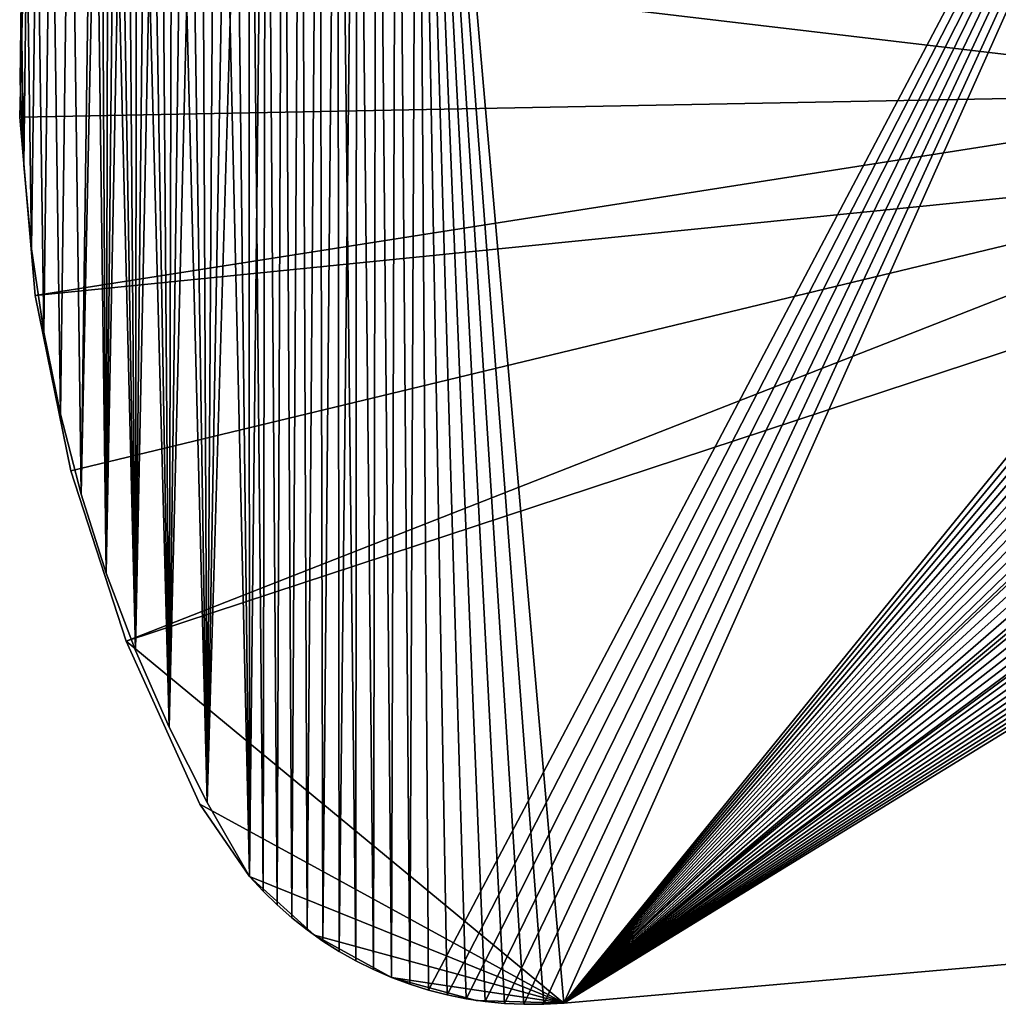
# Model space of a CAD drawing. Header units: millimetres. Extents: x -105 to 105, y -91 to 91.
# Tile 248 of 656: x -104.52 to -99.29, y 66.79 to 72.07. Entities that reach past the tile are written whole.
import ezdxf

# ---------------------------------------------------------------- set-up
doc = ezdxf.new("R2010")
doc.units = ezdxf.units.MM
doc.header["$LTSCALE"] = 22.850203
for name, color, linetype in [('717', 7, 'CONTINUOUS'), ('718', 7, 'CONTINUOUS'), ('740', 7, 'CONTINUOUS'), ('741', 7, 'CONTINUOUS'), ('742', 7, 'CONTINUOUS'), ('823', 7, 'CONTINUOUS')]:
    doc.layers.add(name, color=color, linetype=linetype)

msp = doc.modelspace()

# ---------------------------------------------------------------- linework, layer by layer
at = {"layer": '717', "linetype": 'CONTINUOUS'}
for points in [[(-102.6129, 75.7341, 7.5), (-102.5324, 66.9388, 7.5), (-102.5052, 75.753, 7.5), (-102.6129, 75.7341, 7.5)], [(-102.5324, 66.9388, 7.5), (-102.4338, 66.902, 7.5), (-102.5052, 75.753, 7.5), (-102.5324, 66.9388, 7.5)], [(-102.5052, 75.753, 7.5), (-102.4338, 66.902, 7.5), (-102.395, 75.7668, 7.5), (-102.5052, 75.753, 7.5)], [(-102.4338, 66.902, 7.5), (-102.3339, 66.8704, 7.5), (-102.395, 75.7668, 7.5), (-102.4338, 66.902, 7.5)], [(-101.7175, 66.7951, 7.5), (-101.6106, 66.801, 7.5), (-102.395, 75.7668, 7.5), (-101.7175, 66.7951, 7.5)], [(-102.395, 75.7668, 7.5), (-101.6106, 66.801, 7.5), (-97.5258, 71.837, 7.5), (-102.395, 75.7668, 7.5)], [(-101.8232, 66.7944, 7.5), (-101.7175, 66.7951, 7.5), (-102.395, 75.7668, 7.5), (-101.8232, 66.7944, 7.5)], [(-101.9276, 66.799, 7.5), (-101.8232, 66.7944, 7.5), (-102.395, 75.7668, 7.5), (-101.9276, 66.799, 7.5)], [(-102.0309, 66.8089, 7.5), (-101.9276, 66.799, 7.5), (-102.395, 75.7668, 7.5), (-102.0309, 66.8089, 7.5)], [(-102.1329, 66.824, 7.5), (-102.0309, 66.8089, 7.5), (-102.395, 75.7668, 7.5), (-102.1329, 66.824, 7.5)], [(-102.2337, 66.8444, 7.5), (-102.1329, 66.824, 7.5), (-102.395, 75.7668, 7.5), (-102.2337, 66.8444, 7.5)], [(-102.3339, 66.8704, 7.5), (-102.2337, 66.8444, 7.5), (-102.395, 75.7668, 7.5), (-102.3339, 66.8704, 7.5)], [(-97.5006, 72.0817, 7.5), (-102.395, 75.7668, 7.5), (-97.5132, 72.0006, 7.5), (-97.5006, 72.0817, 7.5)], [(-97.5132, 72.0006, 7.5), (-102.395, 75.7668, 7.5), (-97.5216, 71.9188, 7.5), (-97.5132, 72.0006, 7.5)], [(-97.5216, 71.9188, 7.5), (-102.395, 75.7668, 7.5), (-97.5258, 71.837, 7.5), (-97.5216, 71.9188, 7.5)], [(-102.8203, 75.6814, 7.5), (-102.7228, 67.0271, 7.5), (-102.7179, 75.7103, 7.5), (-102.8203, 75.6814, 7.5)], [(-102.7228, 67.0271, 7.5), (-102.629, 66.9807, 7.5), (-102.7179, 75.7103, 7.5), (-102.7228, 67.0271, 7.5)], [(-102.7179, 75.7103, 7.5), (-102.629, 66.9807, 7.5), (-102.6129, 75.7341, 7.5), (-102.7179, 75.7103, 7.5)], [(-102.629, 66.9807, 7.5), (-102.5324, 66.9388, 7.5), (-102.6129, 75.7341, 7.5), (-102.629, 66.9807, 7.5)], [(-103.0173, 75.6087, 7.5), (-102.9839, 67.1929, 7.5), (-102.9201, 75.6476, 7.5), (-103.0173, 75.6087, 7.5)], [(-102.9839, 67.1929, 7.5), (-102.8998, 67.1331, 7.5), (-102.9201, 75.6476, 7.5), (-102.9839, 67.1929, 7.5)], [(-102.9201, 75.6476, 7.5), (-102.8998, 67.1331, 7.5), (-102.8203, 75.6814, 7.5), (-102.9201, 75.6476, 7.5)], [(-102.8998, 67.1331, 7.5), (-102.813, 67.0779, 7.5), (-102.8203, 75.6814, 7.5), (-102.8998, 67.1331, 7.5)], [(-102.813, 67.0779, 7.5), (-102.7228, 67.0271, 7.5), (-102.8203, 75.6814, 7.5), (-102.813, 67.0779, 7.5)], [(-103.112, 75.5648, 7.5), (-103.0651, 67.2574, 7.5), (-103.0173, 75.6087, 7.5), (-103.112, 75.5648, 7.5)], [(-103.0651, 67.2574, 7.5), (-102.9839, 67.1929, 7.5), (-103.0173, 75.6087, 7.5), (-103.0651, 67.2574, 7.5)], [(-103.2043, 75.5157, 7.5), (-103.1435, 67.3265, 7.5), (-103.112, 75.5648, 7.5), (-103.2043, 75.5157, 7.5)], [(-103.1435, 67.3265, 7.5), (-103.0651, 67.2574, 7.5), (-103.112, 75.5648, 7.5), (-103.1435, 67.3265, 7.5)], [(-103.2952, 75.4606, 7.5), (-103.2192, 67.4003, 7.5), (-103.2043, 75.5157, 7.5), (-103.2952, 75.4606, 7.5)], [(-103.2192, 67.4003, 7.5), (-103.1435, 67.3265, 7.5), (-103.2043, 75.5157, 7.5), (-103.2192, 67.4003, 7.5)], [(-103.3841, 75.4001, 7.5), (-103.2921, 67.4787, 7.5), (-103.2952, 75.4606, 7.5), (-103.3841, 75.4001, 7.5)], [(-103.2921, 67.4787, 7.5), (-103.2192, 67.4003, 7.5), (-103.2952, 75.4606, 7.5), (-103.2921, 67.4787, 7.5)], [(-103.4702, 75.3347, 7.5), (-103.2921, 67.4787, 7.5), (-103.3841, 75.4001, 7.5), (-103.4702, 75.3347, 7.5)], [(-103.5528, 75.2649, 7.5), (-103.5181, 67.8756, 7.5), (-103.4702, 75.3347, 7.5), (-103.5528, 75.2649, 7.5)], [(-103.5181, 67.8756, 7.5), (-103.2921, 67.4787, 7.5), (-103.4702, 75.3347, 7.5), (-103.5181, 67.8756, 7.5)], [(-103.6313, 75.1915, 7.5), (-103.5181, 67.8756, 7.5), (-103.5528, 75.2649, 7.5), (-103.6313, 75.1915, 7.5)], [(-103.7049, 75.1148, 7.5), (-103.5181, 67.8756, 7.5), (-103.6313, 75.1915, 7.5), (-103.7049, 75.1148, 7.5)], [(-103.7731, 75.0354, 7.5), (-103.7211, 68.2786, 7.5), (-103.7049, 75.1148, 7.5), (-103.7731, 75.0354, 7.5)], [(-103.7211, 68.2786, 7.5), (-103.5181, 67.8756, 7.5), (-103.7049, 75.1148, 7.5), (-103.7211, 68.2786, 7.5)], [(-103.8365, 74.9527, 7.5), (-103.7211, 68.2786, 7.5), (-103.7731, 75.0354, 7.5), (-103.8365, 74.9527, 7.5)], [(-103.8957, 74.8663, 7.5), (-103.7211, 68.2786, 7.5), (-103.8365, 74.9527, 7.5), (-103.8957, 74.8663, 7.5)], [(-103.9506, 74.7763, 7.5), (-103.9012, 68.6878, 7.5), (-103.8957, 74.8663, 7.5), (-103.9506, 74.7763, 7.5)], [(-103.9012, 68.6878, 7.5), (-103.7211, 68.2786, 7.5), (-103.8957, 74.8663, 7.5), (-103.9012, 68.6878, 7.5)], [(-104.0011, 74.6826, 7.5), (-103.9012, 68.6878, 7.5), (-103.9506, 74.7763, 7.5), (-104.0011, 74.6826, 7.5)], [(-104.0473, 74.5854, 7.5), (-103.9012, 68.6878, 7.5), (-104.0011, 74.6826, 7.5), (-104.0473, 74.5854, 7.5)], [(-104.0892, 74.4845, 7.5), (-104.0582, 69.1033, 7.5), (-104.0473, 74.5854, 7.5), (-104.0892, 74.4845, 7.5)], [(-104.0582, 69.1033, 7.5), (-103.9012, 68.6878, 7.5), (-104.0473, 74.5854, 7.5), (-104.0582, 69.1033, 7.5)], [(-104.1268, 74.3799, 7.5), (-104.0582, 69.1033, 7.5), (-104.0892, 74.4845, 7.5), (-104.1268, 74.3799, 7.5)], [(-104.2517, 73.9406, 7.5), (-104.1923, 69.5249, 7.5), (-104.1268, 74.3799, 7.5), (-104.2517, 73.9406, 7.5)], [(-104.1923, 69.5249, 7.5), (-104.0582, 69.1033, 7.5), (-104.1268, 74.3799, 7.5), (-104.1923, 69.5249, 7.5)], [(-104.3528, 73.5008, 7.5), (-104.3035, 69.954, 7.5), (-104.2517, 73.9406, 7.5), (-104.3528, 73.5008, 7.5)], [(-104.3035, 69.954, 7.5), (-104.1923, 69.5249, 7.5), (-104.2517, 73.9406, 7.5), (-104.3035, 69.954, 7.5)], [(-104.4301, 73.0605, 7.5), (-104.3922, 70.3931, 7.5), (-104.3528, 73.5008, 7.5), (-104.4301, 73.0605, 7.5)], [(-104.3922, 70.3931, 7.5), (-104.3035, 69.954, 7.5), (-104.3528, 73.5008, 7.5), (-104.3922, 70.3931, 7.5)], [(-104.4835, 72.6196, 7.5), (-104.458, 70.8388, 7.5), (-104.4301, 73.0605, 7.5), (-104.4835, 72.6196, 7.5)], [(-104.458, 70.8388, 7.5), (-104.3922, 70.3931, 7.5), (-104.4301, 73.0605, 7.5), (-104.458, 70.8388, 7.5)], [(-104.5132, 72.1782, 7.5), (-104.5004, 71.2873, 7.5), (-104.4835, 72.6196, 7.5), (-104.5132, 72.1782, 7.5)], [(-104.5004, 71.2873, 7.5), (-104.458, 70.8388, 7.5), (-104.4835, 72.6196, 7.5), (-104.5004, 71.2873, 7.5)], [(-104.5189, 71.7349, 7.5), (-104.5004, 71.2873, 7.5), (-104.5132, 72.1782, 7.5), (-104.5189, 71.7349, 7.5)], [(-97.5258, 71.837, 7.5), (-101.6106, 66.801, 7.5), (-97.5255, 71.7558, 7.5), (-97.5258, 71.837, 7.5)], [(-97.5255, 71.7558, 7.5), (-101.6106, 66.801, 7.5), (-97.5209, 71.676, 7.5), (-97.5255, 71.7558, 7.5)], [(-97.5209, 71.676, 7.5), (-101.6106, 66.801, 7.5), (-97.5116, 71.5967, 7.5), (-97.5209, 71.676, 7.5)], [(-97.5116, 71.5967, 7.5), (-101.6106, 66.801, 7.5), (-97.4977, 71.5167, 7.5), (-97.5116, 71.5967, 7.5)], [(-97.4977, 71.5167, 7.5), (-101.6106, 66.801, 7.5), (-97.4794, 71.4368, 7.5), (-97.4977, 71.5167, 7.5)], [(-97.4794, 71.4368, 7.5), (-101.6106, 66.801, 7.5), (-97.457, 71.3577, 7.5), (-97.4794, 71.4368, 7.5)], [(-97.457, 71.3577, 7.5), (-101.6106, 66.801, 7.5), (-97.4304, 71.2801, 7.5), (-97.457, 71.3577, 7.5)], [(-97.4304, 71.2801, 7.5), (-101.6106, 66.801, 7.5), (-97.4001, 71.2046, 7.5), (-97.4304, 71.2801, 7.5)], [(-97.4001, 71.2046, 7.5), (-101.6106, 66.801, 7.5), (-97.3661, 71.1318, 7.5), (-97.4001, 71.2046, 7.5)], [(-97.3661, 71.1318, 7.5), (-101.6106, 66.801, 7.5), (-97.3283, 71.0617, 7.5), (-97.3661, 71.1318, 7.5)], [(-101.6106, 66.801, 7.5), (-95.2395, 67.3585, 7.5), (-97.3283, 71.0617, 7.5), (-101.6106, 66.801, 7.5)]]:
    msp.add_3dface(points, dxfattribs=at)
at = {"layer": '718', "linetype": 'CONTINUOUS'}
for points in [[(-102.395, 75.7668, 2.5), (-97.4148, 76.2025, 2.5), (-102.3339, 66.8704, 2.5), (-102.395, 75.7668, 2.5)], [(-102.3339, 66.8704, 2.5), (-97.4148, 76.2025, 2.5), (-102.2337, 66.8444, 2.5), (-102.3339, 66.8704, 2.5)], [(-102.2337, 66.8444, 2.5), (-97.4148, 76.2025, 2.5), (-102.1329, 66.824, 2.5), (-102.2337, 66.8444, 2.5)], [(-102.1329, 66.824, 2.5), (-97.4148, 76.2025, 2.5), (-102.0309, 66.8089, 2.5), (-102.1329, 66.824, 2.5)], [(-102.0309, 66.8089, 2.5), (-97.4148, 76.2025, 2.5), (-101.9276, 66.799, 2.5), (-102.0309, 66.8089, 2.5)], [(-101.9276, 66.799, 2.5), (-97.4148, 76.2025, 2.5), (-101.8232, 66.7944, 2.5), (-101.9276, 66.799, 2.5)], [(-101.8232, 66.7944, 2.5), (-97.4148, 76.2025, 2.5), (-101.7175, 66.7951, 2.5), (-101.8232, 66.7944, 2.5)], [(-101.7175, 66.7951, 2.5), (-97.4148, 76.2025, 2.5), (-101.6106, 66.801, 2.5), (-101.7175, 66.7951, 2.5)], [(-101.6106, 66.801, 2.5), (-97.4148, 76.2025, 2.5), (-97.5258, 71.837, 2.5), (-101.6106, 66.801, 2.5)], [(-102.6129, 75.7341, 2.5), (-102.5052, 75.753, 2.5), (-102.5324, 66.9388, 2.5), (-102.6129, 75.7341, 2.5)], [(-102.5324, 66.9388, 2.5), (-102.5052, 75.753, 2.5), (-102.4338, 66.902, 2.5), (-102.5324, 66.9388, 2.5)], [(-102.5052, 75.753, 2.5), (-102.395, 75.7668, 2.5), (-102.4338, 66.902, 2.5), (-102.5052, 75.753, 2.5)], [(-102.4338, 66.902, 2.5), (-102.395, 75.7668, 2.5), (-102.3339, 66.8704, 2.5), (-102.4338, 66.902, 2.5)], [(-102.8203, 75.6814, 2.5), (-102.7179, 75.7103, 2.5), (-102.813, 67.0779, 2.5), (-102.8203, 75.6814, 2.5)], [(-102.813, 67.0779, 2.5), (-102.7179, 75.7103, 2.5), (-102.7228, 67.0271, 2.5), (-102.813, 67.0779, 2.5)], [(-102.7228, 67.0271, 2.5), (-102.7179, 75.7103, 2.5), (-102.629, 66.9807, 2.5), (-102.7228, 67.0271, 2.5)], [(-102.7179, 75.7103, 2.5), (-102.6129, 75.7341, 2.5), (-102.629, 66.9807, 2.5), (-102.7179, 75.7103, 2.5)], [(-102.629, 66.9807, 2.5), (-102.6129, 75.7341, 2.5), (-102.5324, 66.9388, 2.5), (-102.629, 66.9807, 2.5)], [(-103.0173, 75.6087, 2.5), (-102.9201, 75.6476, 2.5), (-102.9839, 67.1929, 2.5), (-103.0173, 75.6087, 2.5)], [(-102.9839, 67.1929, 2.5), (-102.9201, 75.6476, 2.5), (-102.8998, 67.1331, 2.5), (-102.9839, 67.1929, 2.5)], [(-102.9201, 75.6476, 2.5), (-102.8203, 75.6814, 2.5), (-102.8998, 67.1331, 2.5), (-102.9201, 75.6476, 2.5)], [(-102.8998, 67.1331, 2.5), (-102.8203, 75.6814, 2.5), (-102.813, 67.0779, 2.5), (-102.8998, 67.1331, 2.5)], [(-103.112, 75.5648, 2.5), (-103.0173, 75.6087, 2.5), (-103.0651, 67.2574, 2.5), (-103.112, 75.5648, 2.5)], [(-103.0651, 67.2574, 2.5), (-103.0173, 75.6087, 2.5), (-102.9839, 67.1929, 2.5), (-103.0651, 67.2574, 2.5)], [(-103.2043, 75.5157, 2.5), (-103.112, 75.5648, 2.5), (-103.1435, 67.3265, 2.5), (-103.2043, 75.5157, 2.5)], [(-103.1435, 67.3265, 2.5), (-103.112, 75.5648, 2.5), (-103.0651, 67.2574, 2.5), (-103.1435, 67.3265, 2.5)], [(-103.2952, 75.4606, 2.5), (-103.2043, 75.5157, 2.5), (-103.2921, 67.4787, 2.5), (-103.2952, 75.4606, 2.5)], [(-103.2921, 67.4787, 2.5), (-103.2043, 75.5157, 2.5), (-103.2192, 67.4003, 2.5), (-103.2921, 67.4787, 2.5)], [(-103.2192, 67.4003, 2.5), (-103.2043, 75.5157, 2.5), (-103.1435, 67.3265, 2.5), (-103.2192, 67.4003, 2.5)], [(-103.3841, 75.4001, 2.5), (-103.2952, 75.4606, 2.5), (-103.5181, 67.8756, 2.5), (-103.3841, 75.4001, 2.5)], [(-103.5181, 67.8756, 2.5), (-103.2952, 75.4606, 2.5), (-103.2921, 67.4787, 2.5), (-103.5181, 67.8756, 2.5)], [(-103.4702, 75.3347, 2.5), (-103.3841, 75.4001, 2.5), (-103.5181, 67.8756, 2.5), (-103.4702, 75.3347, 2.5)], [(-103.5528, 75.2649, 2.5), (-103.4702, 75.3347, 2.5), (-103.5181, 67.8756, 2.5), (-103.5528, 75.2649, 2.5)], [(-103.6313, 75.1915, 2.5), (-103.5528, 75.2649, 2.5), (-103.7211, 68.2786, 2.5), (-103.6313, 75.1915, 2.5)], [(-103.7211, 68.2786, 2.5), (-103.5528, 75.2649, 2.5), (-103.5181, 67.8756, 2.5), (-103.7211, 68.2786, 2.5)], [(-103.7049, 75.1148, 2.5), (-103.6313, 75.1915, 2.5), (-103.7211, 68.2786, 2.5), (-103.7049, 75.1148, 2.5)], [(-103.7731, 75.0354, 2.5), (-103.7049, 75.1148, 2.5), (-103.7211, 68.2786, 2.5), (-103.7731, 75.0354, 2.5)], [(-103.8365, 74.9527, 2.5), (-103.7731, 75.0354, 2.5), (-103.9012, 68.6878, 2.5), (-103.8365, 74.9527, 2.5)], [(-103.9012, 68.6878, 2.5), (-103.7731, 75.0354, 2.5), (-103.7211, 68.2786, 2.5), (-103.9012, 68.6878, 2.5)], [(-103.8957, 74.8663, 2.5), (-103.8365, 74.9527, 2.5), (-103.9012, 68.6878, 2.5), (-103.8957, 74.8663, 2.5)], [(-103.9506, 74.7763, 2.5), (-103.8957, 74.8663, 2.5), (-103.9012, 68.6878, 2.5), (-103.9506, 74.7763, 2.5)], [(-104.0011, 74.6826, 2.5), (-103.9506, 74.7763, 2.5), (-104.0582, 69.1033, 2.5), (-104.0011, 74.6826, 2.5)], [(-104.0582, 69.1033, 2.5), (-103.9506, 74.7763, 2.5), (-103.9012, 68.6878, 2.5), (-104.0582, 69.1033, 2.5)], [(-104.0473, 74.5854, 2.5), (-104.0011, 74.6826, 2.5), (-104.0582, 69.1033, 2.5), (-104.0473, 74.5854, 2.5)], [(-104.0892, 74.4845, 2.5), (-104.0473, 74.5854, 2.5), (-104.0582, 69.1033, 2.5), (-104.0892, 74.4845, 2.5)], [(-104.1268, 74.3799, 2.5), (-104.0892, 74.4845, 2.5), (-104.1923, 69.5249, 2.5), (-104.1268, 74.3799, 2.5)], [(-104.1923, 69.5249, 2.5), (-104.0892, 74.4845, 2.5), (-104.0582, 69.1033, 2.5), (-104.1923, 69.5249, 2.5)], [(-104.2517, 73.9406, 2.5), (-104.1268, 74.3799, 2.5), (-104.1923, 69.5249, 2.5), (-104.2517, 73.9406, 2.5)], [(-104.3528, 73.5008, 2.5), (-104.2517, 73.9406, 2.5), (-104.3035, 69.954, 2.5), (-104.3528, 73.5008, 2.5)], [(-104.3035, 69.954, 2.5), (-104.2517, 73.9406, 2.5), (-104.1923, 69.5249, 2.5), (-104.3035, 69.954, 2.5)], [(-104.4301, 73.0605, 2.5), (-104.3528, 73.5008, 2.5), (-104.3922, 70.3931, 2.5), (-104.4301, 73.0605, 2.5)], [(-104.3922, 70.3931, 2.5), (-104.3528, 73.5008, 2.5), (-104.3035, 69.954, 2.5), (-104.3922, 70.3931, 2.5)], [(-104.4835, 72.6196, 2.5), (-104.4301, 73.0605, 2.5), (-104.458, 70.8388, 2.5), (-104.4835, 72.6196, 2.5)], [(-104.458, 70.8388, 2.5), (-104.4301, 73.0605, 2.5), (-104.3922, 70.3931, 2.5), (-104.458, 70.8388, 2.5)], [(-104.5132, 72.1782, 2.5), (-104.4835, 72.6196, 2.5), (-104.5004, 71.2873, 2.5), (-104.5132, 72.1782, 2.5)], [(-104.5004, 71.2873, 2.5), (-104.4835, 72.6196, 2.5), (-104.458, 70.8388, 2.5), (-104.5004, 71.2873, 2.5)], [(-104.5189, 71.7349, 2.5), (-104.5132, 72.1782, 2.5), (-104.5004, 71.2873, 2.5), (-104.5189, 71.7349, 2.5)], [(-97.5255, 71.7558, 2.5), (-101.6106, 66.801, 2.5), (-97.5258, 71.837, 2.5), (-97.5255, 71.7558, 2.5)], [(-97.5209, 71.676, 2.5), (-101.6106, 66.801, 2.5), (-97.5255, 71.7558, 2.5), (-97.5209, 71.676, 2.5)], [(-97.5116, 71.5967, 2.5), (-101.6106, 66.801, 2.5), (-97.5209, 71.676, 2.5), (-97.5116, 71.5967, 2.5)], [(-97.4977, 71.5167, 2.5), (-101.6106, 66.801, 2.5), (-97.5116, 71.5967, 2.5), (-97.4977, 71.5167, 2.5)], [(-97.4794, 71.4368, 2.5), (-101.6106, 66.801, 2.5), (-97.4977, 71.5167, 2.5), (-97.4794, 71.4368, 2.5)], [(-97.457, 71.3577, 2.5), (-101.6106, 66.801, 2.5), (-97.4794, 71.4368, 2.5), (-97.457, 71.3577, 2.5)], [(-97.4304, 71.2801, 2.5), (-101.6106, 66.801, 2.5), (-97.457, 71.3577, 2.5), (-97.4304, 71.2801, 2.5)], [(-97.4001, 71.2046, 2.5), (-101.6106, 66.801, 2.5), (-97.4304, 71.2801, 2.5), (-97.4001, 71.2046, 2.5)], [(-97.3661, 71.1318, 2.5), (-101.6106, 66.801, 2.5), (-97.4001, 71.2046, 2.5), (-97.3661, 71.1318, 2.5)], [(-97.3283, 71.0617, 2.5), (-101.6106, 66.801, 2.5), (-97.3661, 71.1318, 2.5), (-97.3283, 71.0617, 2.5)], [(-97.286, 70.9928, 2.5), (-101.6106, 66.801, 2.5), (-97.3283, 71.0617, 2.5), (-97.286, 70.9928, 2.5)], [(-97.2395, 70.9255, 2.5), (-101.6106, 66.801, 2.5), (-97.286, 70.9928, 2.5), (-97.2395, 70.9255, 2.5)], [(-97.1893, 70.8604, 2.5), (-101.6106, 66.801, 2.5), (-97.2395, 70.9255, 2.5), (-97.1893, 70.8604, 2.5)], [(-97.1358, 70.798, 2.5), (-101.6106, 66.801, 2.5), (-97.1893, 70.8604, 2.5), (-97.1358, 70.798, 2.5)], [(-97.0795, 70.739, 2.5), (-101.6106, 66.801, 2.5), (-97.1358, 70.798, 2.5), (-97.0795, 70.739, 2.5)], [(-97.0209, 70.6837, 2.5), (-101.6106, 66.801, 2.5), (-97.0795, 70.739, 2.5), (-97.0209, 70.6837, 2.5)], [(-96.9599, 70.6326, 2.5), (-101.6106, 66.801, 2.5), (-97.0209, 70.6837, 2.5), (-96.9599, 70.6326, 2.5)], [(-96.8953, 70.5844, 2.5), (-101.6106, 66.801, 2.5), (-96.9599, 70.6326, 2.5), (-96.8953, 70.5844, 2.5)], [(-96.8274, 70.5392, 2.5), (-101.6106, 66.801, 2.5), (-96.8953, 70.5844, 2.5), (-96.8274, 70.5392, 2.5)], [(-96.7567, 70.4974, 2.5), (-101.6106, 66.801, 2.5), (-96.8274, 70.5392, 2.5), (-96.7567, 70.4974, 2.5)], [(-96.6838, 70.4593, 2.5), (-101.6106, 66.801, 2.5), (-96.7567, 70.4974, 2.5), (-96.6838, 70.4593, 2.5)], [(-96.6095, 70.4252, 2.5), (-101.6106, 66.801, 2.5), (-96.6838, 70.4593, 2.5), (-96.6095, 70.4252, 2.5)], [(-96.5343, 70.3954, 2.5), (-101.6106, 66.801, 2.5), (-96.6095, 70.4252, 2.5), (-96.5343, 70.3954, 2.5)], [(-96.4587, 70.3704, 2.5), (-101.6106, 66.801, 2.5), (-96.5343, 70.3954, 2.5), (-96.4587, 70.3704, 2.5)], [(-96.3822, 70.3497, 2.5), (-101.6106, 66.801, 2.5), (-96.4587, 70.3704, 2.5), (-96.3822, 70.3497, 2.5)], [(-96.3044, 70.3331, 2.5), (-101.6106, 66.801, 2.5), (-96.3822, 70.3497, 2.5), (-96.3044, 70.3331, 2.5)], [(-96.2253, 70.3207, 2.5), (-101.6106, 66.801, 2.5), (-96.3044, 70.3331, 2.5), (-96.2253, 70.3207, 2.5)], [(-96.1449, 70.3124, 2.5), (-101.6106, 66.801, 2.5), (-96.2253, 70.3207, 2.5), (-96.1449, 70.3124, 2.5)], [(-95.2395, 67.3585, 2.5), (-101.6106, 66.801, 2.5), (-95.8958, 70.3125, 2.5), (-95.2395, 67.3585, 2.5)], [(-95.8958, 70.3125, 2.5), (-101.6106, 66.801, 2.5), (-95.9802, 70.3083, 2.5), (-95.8958, 70.3125, 2.5)], [(-96.0632, 70.3083, 2.5), (-101.6106, 66.801, 2.5), (-96.1449, 70.3124, 2.5), (-96.0632, 70.3083, 2.5)], [(-95.9802, 70.3083, 2.5), (-101.6106, 66.801, 2.5), (-96.0632, 70.3083, 2.5), (-95.9802, 70.3083, 2.5)]]:
    msp.add_3dface(points, dxfattribs=at)
at = {"layer": '740', "linetype": 'CONTINUOUS'}
for points in [[(-104.5189, 71.7349, 7.5), (-104.5132, 72.1782, 7.5), (-104.5189, 71.7349, 2.5), (-104.5189, 71.7349, 7.5)], [(-104.5132, 72.1782, 7.5), (-104.5132, 72.1782, 2.5), (-104.5189, 71.7349, 2.5), (-104.5132, 72.1782, 7.5)], [(-104.5004, 71.2873, 7.5), (-104.5189, 71.7349, 7.5), (-104.5004, 71.2873, 2.5), (-104.5004, 71.2873, 7.5)], [(-104.5189, 71.7349, 7.5), (-104.5189, 71.7349, 2.5), (-104.5004, 71.2873, 2.5), (-104.5189, 71.7349, 7.5)], [(-104.458, 70.8388, 7.5), (-104.5004, 71.2873, 7.5), (-104.458, 70.8388, 2.5), (-104.458, 70.8388, 7.5)], [(-104.5004, 71.2873, 7.5), (-104.5004, 71.2873, 2.5), (-104.458, 70.8388, 2.5), (-104.5004, 71.2873, 7.5)], [(-104.3922, 70.3931, 7.5), (-104.458, 70.8388, 7.5), (-104.3922, 70.3931, 2.5), (-104.3922, 70.3931, 7.5)], [(-104.458, 70.8388, 7.5), (-104.458, 70.8388, 2.5), (-104.3922, 70.3931, 2.5), (-104.458, 70.8388, 7.5)], [(-104.3035, 69.954, 7.5), (-104.3922, 70.3931, 7.5), (-104.3035, 69.954, 2.5), (-104.3035, 69.954, 7.5)], [(-104.3922, 70.3931, 7.5), (-104.3922, 70.3931, 2.5), (-104.3035, 69.954, 2.5), (-104.3922, 70.3931, 7.5)], [(-104.1923, 69.5249, 7.5), (-104.3035, 69.954, 7.5), (-104.1923, 69.5249, 2.5), (-104.1923, 69.5249, 7.5)], [(-104.3035, 69.954, 7.5), (-104.3035, 69.954, 2.5), (-104.1923, 69.5249, 2.5), (-104.3035, 69.954, 7.5)], [(-104.0582, 69.1033, 7.5), (-104.1923, 69.5249, 7.5), (-104.0582, 69.1033, 2.5), (-104.0582, 69.1033, 7.5)], [(-104.1923, 69.5249, 7.5), (-104.1923, 69.5249, 2.5), (-104.0582, 69.1033, 2.5), (-104.1923, 69.5249, 7.5)], [(-103.9012, 68.6878, 7.5), (-104.0582, 69.1033, 7.5), (-103.9012, 68.6878, 2.5), (-103.9012, 68.6878, 7.5)], [(-104.0582, 69.1033, 7.5), (-104.0582, 69.1033, 2.5), (-103.9012, 68.6878, 2.5), (-104.0582, 69.1033, 7.5)], [(-103.7211, 68.2786, 7.5), (-103.9012, 68.6878, 7.5), (-103.7211, 68.2786, 2.5), (-103.7211, 68.2786, 7.5)], [(-103.9012, 68.6878, 7.5), (-103.9012, 68.6878, 2.5), (-103.7211, 68.2786, 2.5), (-103.9012, 68.6878, 7.5)], [(-103.5181, 67.8756, 7.5), (-103.7211, 68.2786, 7.5), (-103.5181, 67.8756, 2.5), (-103.5181, 67.8756, 7.5)], [(-103.7211, 68.2786, 7.5), (-103.7211, 68.2786, 2.5), (-103.5181, 67.8756, 2.5), (-103.7211, 68.2786, 7.5)], [(-103.2921, 67.4787, 7.5), (-103.5181, 67.8756, 7.5), (-103.2921, 67.4787, 2.5), (-103.2921, 67.4787, 7.5)], [(-103.5181, 67.8756, 7.5), (-103.5181, 67.8756, 2.5), (-103.2921, 67.4787, 2.5), (-103.5181, 67.8756, 7.5)]]:
    msp.add_3dface(points, dxfattribs=at)
at = {"layer": '741', "linetype": 'CONTINUOUS'}
for points in [[(-103.2192, 67.4003, 7.5), (-103.2921, 67.4787, 7.5), (-103.2192, 67.4003, 2.5), (-103.2192, 67.4003, 7.5)], [(-103.2921, 67.4787, 7.5), (-103.2921, 67.4787, 2.5), (-103.2192, 67.4003, 2.5), (-103.2921, 67.4787, 7.5)], [(-103.1435, 67.3265, 7.5), (-103.2192, 67.4003, 7.5), (-103.1435, 67.3265, 2.5), (-103.1435, 67.3265, 7.5)], [(-103.2192, 67.4003, 7.5), (-103.2192, 67.4003, 2.5), (-103.1435, 67.3265, 2.5), (-103.2192, 67.4003, 7.5)], [(-103.0651, 67.2574, 7.5), (-103.1435, 67.3265, 7.5), (-103.0651, 67.2574, 2.5), (-103.0651, 67.2574, 7.5)], [(-103.1435, 67.3265, 7.5), (-103.1435, 67.3265, 2.5), (-103.0651, 67.2574, 2.5), (-103.1435, 67.3265, 7.5)], [(-102.9839, 67.1929, 7.5), (-103.0651, 67.2574, 7.5), (-102.9839, 67.1929, 2.5), (-102.9839, 67.1929, 7.5)], [(-103.0651, 67.2574, 7.5), (-103.0651, 67.2574, 2.5), (-102.9839, 67.1929, 2.5), (-103.0651, 67.2574, 7.5)], [(-102.8998, 67.1331, 7.5), (-102.9839, 67.1929, 7.5), (-102.8998, 67.1331, 2.5), (-102.8998, 67.1331, 7.5)], [(-102.9839, 67.1929, 7.5), (-102.9839, 67.1929, 2.5), (-102.8998, 67.1331, 2.5), (-102.9839, 67.1929, 7.5)], [(-102.813, 67.0779, 7.5), (-102.8998, 67.1331, 7.5), (-102.813, 67.0779, 2.5), (-102.813, 67.0779, 7.5)], [(-102.8998, 67.1331, 7.5), (-102.8998, 67.1331, 2.5), (-102.813, 67.0779, 2.5), (-102.8998, 67.1331, 7.5)], [(-102.7228, 67.0271, 7.5), (-102.813, 67.0779, 7.5), (-102.7228, 67.0271, 2.5), (-102.7228, 67.0271, 7.5)], [(-102.813, 67.0779, 7.5), (-102.813, 67.0779, 2.5), (-102.7228, 67.0271, 2.5), (-102.813, 67.0779, 7.5)], [(-102.629, 66.9807, 7.5), (-102.7228, 67.0271, 7.5), (-102.629, 66.9807, 2.5), (-102.629, 66.9807, 7.5)], [(-102.7228, 67.0271, 7.5), (-102.7228, 67.0271, 2.5), (-102.629, 66.9807, 2.5), (-102.7228, 67.0271, 7.5)], [(-102.5324, 66.9388, 7.5), (-102.629, 66.9807, 7.5), (-102.5324, 66.9388, 2.5), (-102.5324, 66.9388, 7.5)], [(-102.629, 66.9807, 7.5), (-102.629, 66.9807, 2.5), (-102.5324, 66.9388, 2.5), (-102.629, 66.9807, 7.5)], [(-102.4338, 66.902, 7.5), (-102.5324, 66.9388, 7.5), (-102.4338, 66.902, 2.5), (-102.4338, 66.902, 7.5)], [(-102.5324, 66.9388, 7.5), (-102.5324, 66.9388, 2.5), (-102.4338, 66.902, 2.5), (-102.5324, 66.9388, 7.5)], [(-102.3339, 66.8704, 7.5), (-102.4338, 66.902, 7.5), (-102.3339, 66.8704, 2.5), (-102.3339, 66.8704, 7.5)], [(-102.4338, 66.902, 7.5), (-102.4338, 66.902, 2.5), (-102.3339, 66.8704, 2.5), (-102.4338, 66.902, 7.5)], [(-102.2337, 66.8444, 7.5), (-102.3339, 66.8704, 7.5), (-102.2337, 66.8444, 2.5), (-102.2337, 66.8444, 7.5)], [(-102.3339, 66.8704, 7.5), (-102.3339, 66.8704, 2.5), (-102.2337, 66.8444, 2.5), (-102.3339, 66.8704, 7.5)], [(-102.1329, 66.824, 7.5), (-102.2337, 66.8444, 7.5), (-102.1329, 66.824, 2.5), (-102.1329, 66.824, 7.5)], [(-102.2337, 66.8444, 7.5), (-102.2337, 66.8444, 2.5), (-102.1329, 66.824, 2.5), (-102.2337, 66.8444, 7.5)], [(-102.0309, 66.8089, 7.5), (-102.1329, 66.824, 7.5), (-102.0309, 66.8089, 2.5), (-102.0309, 66.8089, 7.5)], [(-102.1329, 66.824, 7.5), (-102.1329, 66.824, 2.5), (-102.0309, 66.8089, 2.5), (-102.1329, 66.824, 7.5)], [(-101.9276, 66.799, 7.5), (-102.0309, 66.8089, 7.5), (-101.9276, 66.799, 2.5), (-101.9276, 66.799, 7.5)], [(-102.0309, 66.8089, 7.5), (-102.0309, 66.8089, 2.5), (-101.9276, 66.799, 2.5), (-102.0309, 66.8089, 7.5)], [(-101.8232, 66.7944, 7.5), (-101.9276, 66.799, 7.5), (-101.8232, 66.7944, 2.5), (-101.8232, 66.7944, 7.5)], [(-101.9276, 66.799, 7.5), (-101.9276, 66.799, 2.5), (-101.8232, 66.7944, 2.5), (-101.9276, 66.799, 7.5)], [(-101.7175, 66.7951, 7.5), (-101.8232, 66.7944, 7.5), (-101.7175, 66.7951, 2.5), (-101.7175, 66.7951, 7.5)], [(-101.8232, 66.7944, 7.5), (-101.8232, 66.7944, 2.5), (-101.7175, 66.7951, 2.5), (-101.8232, 66.7944, 7.5)], [(-101.6106, 66.801, 7.5), (-101.7175, 66.7951, 7.5), (-101.6106, 66.801, 2.5), (-101.6106, 66.801, 7.5)], [(-101.7175, 66.7951, 7.5), (-101.7175, 66.7951, 2.5), (-101.6106, 66.801, 2.5), (-101.7175, 66.7951, 7.5)]]:
    msp.add_3dface(points, dxfattribs=at)
at = {"layer": '742', "linetype": 'CONTINUOUS'}
for points in [[(-95.2395, 67.3585, 7.5), (-101.6106, 66.801, 7.5), (-95.2395, 67.3585, 2.5), (-95.2395, 67.3585, 7.5)], [(-101.6106, 66.801, 7.5), (-101.6106, 66.801, 2.5), (-95.2395, 67.3585, 2.5), (-101.6106, 66.801, 7.5)]]:
    msp.add_3dface(points, dxfattribs=at)
at = {"layer": '823', "linetype": 'CONTINUOUS'}
for points in [[(-104.4972, 72.5025, 7.5), (-104.4972, 72.5025, 2.5), (-104.5217, 71.5445, 7.5), (-104.4972, 72.5025, 7.5)], [(-104.5217, 71.5445, 7.5), (-104.4972, 72.5025, 2.5), (-104.5217, 71.5445, 2.5), (-104.5217, 71.5445, 7.5)], [(-104.5217, 71.5445, 7.5), (-97.5209, 71.676, 7.5), (-104.4972, 72.5025, 7.5), (-104.5217, 71.5445, 7.5)], [(-97.5209, 71.676, 2.5), (-104.5217, 71.5445, 2.5), (-104.4972, 72.5025, 2.5), (-97.5209, 71.676, 2.5)], [(-104.4972, 72.5025, 7.5), (-97.5209, 71.676, 7.5), (-97.5038, 72.0673, 7.5), (-104.4972, 72.5025, 7.5)], [(-97.5209, 71.676, 2.5), (-104.4972, 72.5025, 2.5), (-97.5038, 72.0673, 2.5), (-97.5209, 71.676, 2.5)], [(-104.4381, 70.5899, 7.5), (-97.5209, 71.676, 7.5), (-104.5217, 71.5445, 7.5), (-104.4381, 70.5899, 7.5)], [(-97.5209, 71.676, 2.5), (-104.4381, 70.5899, 2.5), (-104.5217, 71.5445, 2.5), (-97.5209, 71.676, 2.5)], [(-104.4381, 70.5899, 7.5), (-97.4361, 71.2937, 7.5), (-97.5209, 71.676, 7.5), (-104.4381, 70.5899, 7.5)], [(-97.4361, 71.2937, 2.5), (-104.4381, 70.5899, 2.5), (-97.5209, 71.676, 2.5), (-97.4361, 71.2937, 2.5)], [(-104.5217, 71.5445, 7.5), (-104.5217, 71.5445, 2.5), (-104.4381, 70.5899, 7.5), (-104.5217, 71.5445, 7.5)], [(-104.4381, 70.5899, 7.5), (-104.5217, 71.5445, 2.5), (-104.4381, 70.5899, 2.5), (-104.4381, 70.5899, 7.5)], [(-104.2477, 69.6507, 7.5), (-97.4361, 71.2937, 7.5), (-104.4381, 70.5899, 7.5), (-104.2477, 69.6507, 7.5)], [(-97.4361, 71.2937, 2.5), (-104.2477, 69.6507, 2.5), (-104.4381, 70.5899, 2.5), (-97.4361, 71.2937, 2.5)], [(-103.9527, 68.7389, 7.5), (-97.4361, 71.2937, 7.5), (-104.2477, 69.6507, 7.5), (-103.9527, 68.7389, 7.5)], [(-97.4361, 71.2937, 2.5), (-103.9527, 68.7389, 2.5), (-104.2477, 69.6507, 2.5), (-97.4361, 71.2937, 2.5)], [(-103.9527, 68.7389, 7.5), (-97.2553, 70.9464, 7.5), (-97.4361, 71.2937, 7.5), (-103.9527, 68.7389, 7.5)], [(-97.2553, 70.9464, 2.5), (-103.9527, 68.7389, 2.5), (-97.4361, 71.2937, 2.5), (-97.2553, 70.9464, 2.5)], [(-101.6106, 66.801, 7.5), (-97.2553, 70.9464, 7.5), (-103.9527, 68.7389, 7.5), (-101.6106, 66.801, 7.5)], [(-103.9527, 68.7389, 2.5), (-97.2553, 70.9464, 2.5), (-101.6106, 66.801, 2.5), (-103.9527, 68.7389, 2.5)], [(-101.6106, 66.801, 7.5), (-96.9908, 70.6577, 7.5), (-97.2553, 70.9464, 7.5), (-101.6106, 66.801, 7.5)], [(-101.6106, 66.801, 2.5), (-97.2553, 70.9464, 2.5), (-96.9908, 70.6577, 2.5), (-101.6106, 66.801, 2.5)], [(-101.6106, 66.801, 7.5), (-96.6605, 70.4473, 7.5), (-96.9908, 70.6577, 7.5), (-101.6106, 66.801, 7.5)], [(-101.6106, 66.801, 2.5), (-96.9908, 70.6577, 2.5), (-96.6605, 70.4473, 2.5), (-101.6106, 66.801, 2.5)], [(-104.4381, 70.5899, 7.5), (-104.4381, 70.5899, 2.5), (-104.2477, 69.6507, 7.5), (-104.4381, 70.5899, 7.5)], [(-104.2477, 69.6507, 7.5), (-104.4381, 70.5899, 2.5), (-104.2477, 69.6507, 2.5), (-104.2477, 69.6507, 7.5)], [(-95.2395, 67.3585, 7.5), (-96.6605, 70.4473, 7.5), (-101.6106, 66.801, 7.5), (-95.2395, 67.3585, 7.5)], [(-101.6106, 66.801, 2.5), (-96.6605, 70.4473, 2.5), (-95.2395, 67.3585, 2.5), (-101.6106, 66.801, 2.5)], [(-104.2477, 69.6507, 7.5), (-104.2477, 69.6507, 2.5), (-103.9527, 68.7389, 7.5), (-104.2477, 69.6507, 7.5)], [(-103.9527, 68.7389, 7.5), (-104.2477, 69.6507, 2.5), (-103.9527, 68.7389, 2.5), (-103.9527, 68.7389, 7.5)], [(-103.9527, 68.7389, 7.5), (-103.9527, 68.7389, 2.5), (-103.5569, 67.8661, 7.5), (-103.9527, 68.7389, 7.5)], [(-103.5569, 67.8661, 7.5), (-103.9527, 68.7389, 2.5), (-103.5569, 67.8661, 2.5), (-103.5569, 67.8661, 7.5)], [(-103.9527, 68.7389, 7.5), (-103.5569, 67.8661, 7.5), (-101.6106, 66.801, 7.5), (-103.9527, 68.7389, 7.5)], [(-101.6106, 66.801, 2.5), (-103.5569, 67.8661, 2.5), (-103.9527, 68.7389, 2.5), (-101.6106, 66.801, 2.5)], [(-103.5569, 67.8661, 7.5), (-103.5569, 67.8661, 2.5), (-103.2921, 67.4787, 7.5), (-103.5569, 67.8661, 7.5)], [(-103.2921, 67.4787, 7.5), (-103.5569, 67.8661, 2.5), (-103.2921, 67.4787, 2.5), (-103.2921, 67.4787, 7.5)], [(-101.6106, 66.801, 7.5), (-103.5569, 67.8661, 7.5), (-103.2921, 67.4787, 7.5), (-101.6106, 66.801, 7.5)], [(-103.2921, 67.4787, 2.5), (-103.5569, 67.8661, 2.5), (-101.6106, 66.801, 2.5), (-103.2921, 67.4787, 2.5)], [(-103.2921, 67.4787, 7.5), (-103.2921, 67.4787, 2.5), (-102.9442, 67.1637, 7.5), (-103.2921, 67.4787, 7.5)], [(-102.9442, 67.1637, 7.5), (-103.2921, 67.4787, 2.5), (-102.9442, 67.1637, 2.5), (-102.9442, 67.1637, 7.5)], [(-101.6106, 66.801, 7.5), (-103.2921, 67.4787, 7.5), (-102.9442, 67.1637, 7.5), (-101.6106, 66.801, 7.5)], [(-101.6106, 66.801, 2.5), (-102.9442, 67.1637, 2.5), (-103.2921, 67.4787, 2.5), (-101.6106, 66.801, 2.5)], [(-101.6106, 66.801, 2.5), (-95.2395, 67.3585, 2.5), (-101.6106, 66.801, 7.5), (-101.6106, 66.801, 2.5)], [(-101.6106, 66.801, 7.5), (-95.2395, 67.3585, 2.5), (-95.2395, 67.3585, 7.5), (-101.6106, 66.801, 7.5)], [(-102.9442, 67.1637, 7.5), (-102.9442, 67.1637, 2.5), (-102.5325, 66.9384, 7.5), (-102.9442, 67.1637, 7.5)], [(-102.5325, 66.9384, 7.5), (-102.9442, 67.1637, 2.5), (-102.5325, 66.9384, 2.5), (-102.5325, 66.9384, 7.5)], [(-102.9442, 67.1637, 7.5), (-102.5325, 66.9384, 7.5), (-101.6106, 66.801, 7.5), (-102.9442, 67.1637, 7.5)], [(-101.6106, 66.801, 2.5), (-102.5325, 66.9384, 2.5), (-102.9442, 67.1637, 2.5), (-101.6106, 66.801, 2.5)], [(-102.5325, 66.9384, 7.5), (-102.5325, 66.9384, 2.5), (-102.0797, 66.8153, 7.5), (-102.5325, 66.9384, 7.5)], [(-102.0797, 66.8153, 7.5), (-102.5325, 66.9384, 2.5), (-102.0797, 66.8153, 2.5), (-102.0797, 66.8153, 7.5)], [(-101.6106, 66.801, 7.5), (-102.5325, 66.9384, 7.5), (-102.0797, 66.8153, 7.5), (-101.6106, 66.801, 7.5)], [(-102.0797, 66.8153, 2.5), (-102.5325, 66.9384, 2.5), (-101.6106, 66.801, 2.5), (-102.0797, 66.8153, 2.5)], [(-102.0797, 66.8153, 7.5), (-102.0797, 66.8153, 2.5), (-101.6106, 66.801, 7.5), (-102.0797, 66.8153, 7.5)], [(-101.6106, 66.801, 7.5), (-102.0797, 66.8153, 2.5), (-101.6106, 66.801, 2.5), (-101.6106, 66.801, 7.5)]]:
    msp.add_3dface(points, dxfattribs=at)

doc.saveas('drawing.dxf')
